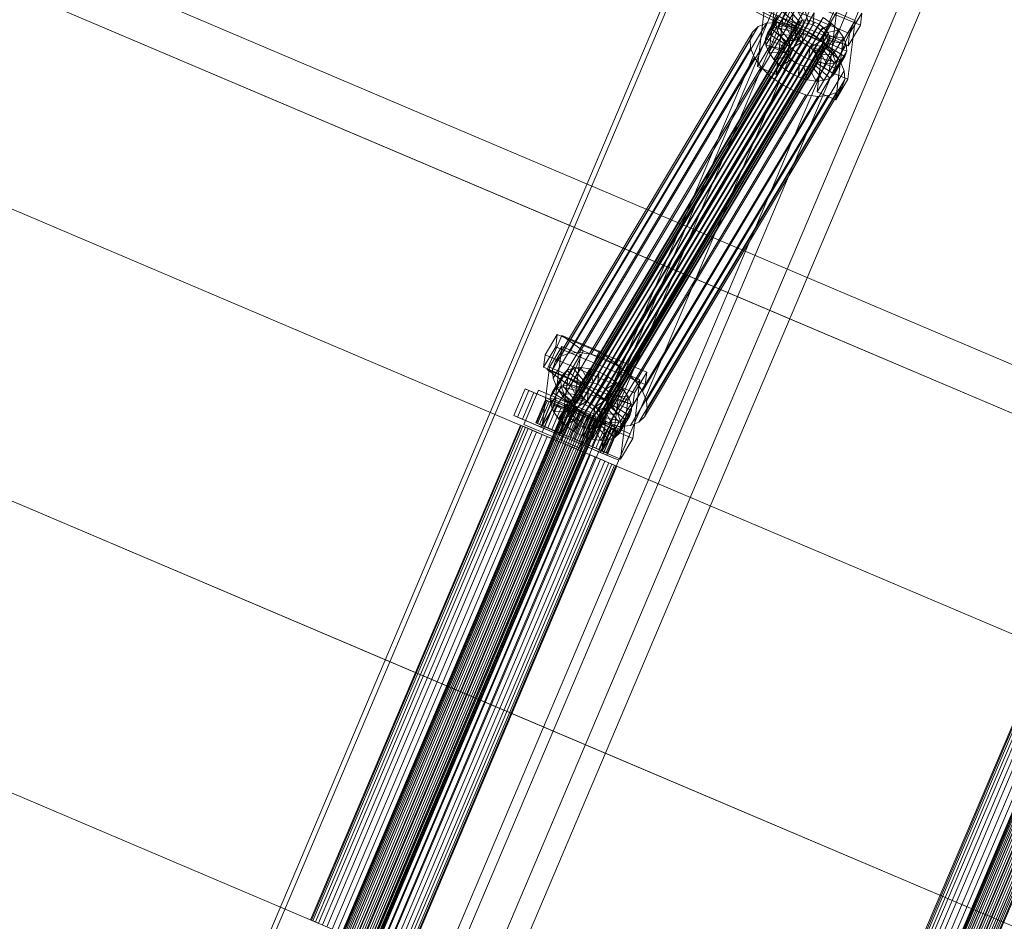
# Model space of a CAD drawing. Header units: millimetres. Extents: x -4738 to 65662, y -68080 to 6847.
# Tile 583 of 656: x 23234 to 23711, y -20490 to -20054. Entities that reach past the tile are written whole.
import ezdxf

# ---------------------------------------------------------------- set-up
doc = ezdxf.new("R2010")
doc.units = ezdxf.units.MM
doc.layers.add('superior_C10', color=7, linetype='Continuous', lineweight=0)

msp = doc.modelspace()

# ---------------------------------------------------------------- linework, layer by layer
at = {"layer": 'superior_C10'}
for p, q in [((27880.277, -21988.995), (18436.834, -17980.274)), ((18437.764, -17980.669), (27881.207, -21989.39)), ((23555.796, -20176.838), (22671.743, -19801.56)), ((22672.842, -19802.026), (23556.895, -20177.305)), ((23235.862, -20946.448), (23708.778, -19832.39)), ((23744.677, -19847.629), (23271.762, -20961.688)), ((22620.727, -19886.692), (23504.78, -20261.971)), ((23505.879, -20262.437), (22621.826, -19887.158)), ((23279.26, -20844.214), (23665.379, -19934.624)), ((23701.279, -19949.863), (23315.16, -20859.453)), ((23245.263, -20754.741), (23577.4, -19972.318)), ((23579.614, -19973.258), (23247.477, -20755.681)), ((23630.677, -19989.503), (23294.633, -20781.13)), ((23623.212, -19991.765), (23291.075, -20774.188)), ((23293.289, -20775.128), (23625.426, -19992.705)), ((23655.991, -20000.248), (23319.946, -20791.876)), ((23324.549, -20793.83), (23660.593, -20002.202)), ((22569.93, -20006.357), (23453.983, -20381.635)), ((23455.082, -20382.102), (22571.029, -20006.823)), ((23349.862, -20804.575), (23685.907, -20012.947)), ((23604.178, -20056.857), (23567.905, -20038.344)), ((23600.91, -20038.243), (23597.434, -20066.677)), ((23641.365, -20056.609), (23598.058, -20038.282)), ((23636.137, -20060.618), (23592.83, -20042.29)), ((23611.258, -20040.31), (23604.178, -20056.857)), ((23606.457, -20070.495), (23609.932, -20042.061)), ((23585.941, -20046), (23622.214, -20064.514)), ((23591.483, -20076.609), (23594.958, -20048.175)), ((23592.106, -20048.214), (23635.413, -20066.541)), ((23610.241, -20048.405), (23605.14, -20056.918)), ((23614.126, -20055.445), (23610.241, -20048.405)), ((23622.214, -20064.514), (23629.294, -20047.966)), ((23601.419, -20051.859), (23596.318, -20060.373)), ((23603.463, -20049.87), (23598.362, -20058.383)), ((23600.479, -20054.525), (23601.419, -20051.859)), ((23603.98, -20051.993), (23600.505, -20080.427)), ((23606.473, -20048.691), (23601.371, -20057.205)), ((23609.947, -20057.081), (23601.419, -20051.859)), ((23610.915, -20056.138), (23603.463, -20049.87)), ((23612.34, -20055.58), (23606.473, -20048.691)), ((23614.513, -20049.031), (23609.412, -20057.544)), ((23618.997, -20050.525), (23613.895, -20059.038)), ((23616.149, -20055.741), (23614.513, -20049.031)), ((23618.273, -20056.448), (23618.997, -20050.525)), ((23623.387, -20052.786), (23618.285, -20061.299)), ((23620.352, -20057.52), (23623.387, -20052.786)), ((23623.387, -20052.786), (23627.384, -20055.66)), ((23623.829, -20060.393), (23629.781, -20050.461)), ((23629.781, -20050.461), (23626.306, -20078.895)), ((23629.781, -20050.461), (23638.803, -20054.279)), ((23642.089, -20050.686), (23636.137, -20060.618)), ((23641.365, -20056.609), (23642.089, -20050.686)), ((23591.892, -20057.209), (23496.238, -20216.832)), ((23499.393, -20242.087), (23610.352, -20056.925)), ((23610.797, -20055.662), (23499.838, -20240.824)), ((23595.915, -20055.634), (23500.261, -20215.257)), ((23611.765, -20054.719), (23500.806, -20239.882)), ((23613.191, -20054.161), (23502.232, -20239.324)), ((23614.976, -20054.026), (23504.017, -20239.188)), ((23600.954, -20055.251), (23505.299, -20214.874)), ((23616.999, -20054.322), (23506.04, -20239.484)), ((23619.123, -20055.03), (23508.164, -20240.192)), ((23621.203, -20056.101), (23510.244, -20241.263)), ((23606.664, -20056.087), (23511.01, -20215.71)), ((23623.096, -20057.462), (23512.137, -20242.625)), ((23589.159, -20059.869), (23591.892, -20057.209)), ((23591.892, -20057.209), (23595.915, -20055.634)), ((23595.377, -20063.039), (23600.479, -20054.525)), ((23600.707, -20057.686), (23595.606, -20066.199)), ((23595.915, -20055.634), (23600.954, -20055.251)), ((23601.371, -20057.205), (23598.362, -20058.383)), ((23600.707, -20057.686), (23600.479, -20054.525)), ((23600.479, -20054.525), (23609.501, -20058.344)), ((23609.609, -20059.84), (23600.707, -20057.686)), ((23602.088, -20061.125), (23600.707, -20057.686)), ((23600.954, -20055.251), (23606.664, -20056.087)), ((23605.14, -20056.918), (23601.371, -20057.205)), ((23601.371, -20057.205), (23607.239, -20064.093)), ((23604.178, -20056.857), (23622.214, -20064.514)), ((23604.845, -20065.594), (23609.947, -20057.081)), ((23609.412, -20057.544), (23605.14, -20056.918)), ((23605.14, -20056.918), (23609.024, -20063.958)), ((23605.813, -20064.651), (23610.915, -20056.138)), ((23606.664, -20056.087), (23612.658, -20058.084)), ((23607.239, -20064.093), (23612.34, -20055.58)), ((23609.024, -20063.958), (23614.126, -20055.445)), ((23613.895, -20059.038), (23609.412, -20057.544)), ((23609.412, -20057.544), (23611.048, -20064.254)), ((23609.947, -20057.081), (23609.501, -20058.344)), ((23610.915, -20056.138), (23609.947, -20057.081)), ((23610.352, -20056.925), (23610.797, -20055.662)), ((23610.46, -20058.422), (23610.352, -20056.925)), ((23610.797, -20055.662), (23611.765, -20054.719)), ((23612.34, -20055.58), (23610.915, -20056.138)), ((23611.048, -20064.254), (23616.149, -20055.741)), ((23611.765, -20054.719), (23613.191, -20054.161)), ((23614.126, -20055.445), (23612.34, -20055.58)), ((23613.171, -20064.962), (23618.273, -20056.448)), ((23613.191, -20054.161), (23614.976, -20054.026)), ((23616.149, -20055.741), (23614.126, -20055.445)), ((23614.976, -20054.026), (23616.999, -20054.322)), ((23615.251, -20066.033), (23620.352, -20057.52)), ((23618.273, -20056.448), (23616.149, -20055.741)), ((23616.999, -20054.322), (23619.123, -20055.03)), ((23620.352, -20057.52), (23618.273, -20056.448)), ((23619.123, -20055.03), (23621.203, -20056.101)), ((23622.246, -20058.881), (23620.352, -20057.52)), ((23621.203, -20056.101), (23623.096, -20057.462)), ((23622.246, -20058.881), (23627.384, -20055.66)), ((23627.384, -20055.66), (23622.282, -20064.173)), ((23623.096, -20057.462), (23624.674, -20059.021)), ((23627.384, -20055.66), (23630.716, -20058.951)), ((23638.803, -20054.279), (23632.852, -20064.211)), ((23635.328, -20082.713), (23638.803, -20054.279)), ((23635.413, -20066.541), (23641.365, -20056.609)), ((23589.159, -20059.869), (23493.505, -20219.492)), ((23610.46, -20058.422), (23499.501, -20243.584)), ((23611.114, -20060.051), (23500.155, -20245.213)), ((23612.269, -20061.701), (23501.31, -20246.864)), ((23624.674, -20059.021), (23513.715, -20244.184)), ((23625.83, -20060.671), (23514.871, -20245.834)), ((23626.484, -20062.3), (23515.525, -20247.463)), ((23612.658, -20058.084), (23517.004, -20217.707)), ((23618.527, -20061.107), (23522.873, -20220.73)), ((23587.903, -20063.433), (23589.159, -20059.869)), ((23596.318, -20060.373), (23595.377, -20063.039)), ((23598.362, -20058.383), (23596.318, -20060.373)), ((23596.318, -20060.373), (23604.845, -20065.594)), ((23602.088, -20061.125), (23596.986, -20069.638)), ((23598.362, -20058.383), (23605.813, -20064.651)), ((23610.263, -20061.47), (23602.088, -20061.125)), ((23604.527, -20064.609), (23602.088, -20061.125)), ((23609.501, -20058.344), (23604.4, -20066.857)), ((23604.508, -20068.354), (23609.609, -20059.84)), ((23605.162, -20069.983), (23610.263, -20061.47)), ((23609.501, -20058.344), (23609.609, -20059.84)), ((23609.609, -20059.84), (23610.263, -20061.47)), ((23610.263, -20061.47), (23611.419, -20063.12)), ((23611.114, -20060.051), (23610.46, -20058.422)), ((23612.269, -20061.701), (23611.114, -20060.051)), ((23613.847, -20063.26), (23612.269, -20061.701)), ((23612.658, -20058.084), (23618.527, -20061.107)), ((23613.895, -20059.038), (23613.171, -20064.962)), ((23618.285, -20061.299), (23613.895, -20059.038)), ((23618.285, -20061.299), (23615.251, -20066.033)), ((23617.144, -20067.394), (23622.246, -20058.881)), ((23622.282, -20064.173), (23618.285, -20061.299)), ((23618.527, -20061.107), (23623.87, -20064.949)), ((23618.722, -20068.953), (23623.824, -20060.44)), ((23619.878, -20070.603), (23624.979, -20062.09)), ((23620.354, -20088.827), (23623.829, -20060.393)), ((23623.824, -20060.44), (23622.246, -20058.881)), ((23623.824, -20060.44), (23630.716, -20058.951)), ((23624.979, -20062.09), (23623.824, -20060.44)), ((23632.852, -20064.211), (23623.829, -20060.393)), ((23624.674, -20059.021), (23625.83, -20060.671)), ((23625.633, -20063.719), (23624.979, -20062.09)), ((23624.979, -20062.09), (23633.155, -20062.435)), ((23630.716, -20058.951), (23625.614, -20067.464)), ((23625.83, -20060.671), (23626.484, -20062.3)), ((23626.484, -20062.3), (23626.592, -20063.797)), ((23633.155, -20062.435), (23628.053, -20070.948)), ((23630.716, -20058.951), (23633.155, -20062.435)), ((23633.155, -20062.435), (23634.536, -20065.874)), ((23636.137, -20060.618), (23635.413, -20066.541)), ((23492.248, -20223.055), (23587.903, -20063.433)), ((23613.847, -20063.26), (23502.888, -20248.422)), ((23615.741, -20064.621), (23504.782, -20249.784)), ((23617.82, -20065.692), (23506.861, -20250.855)), ((23619.944, -20066.4), (23508.985, -20251.563)), ((23621.967, -20066.696), (23511.008, -20251.859)), ((23623.753, -20066.561), (23512.794, -20251.723)), ((23625.178, -20066.003), (23514.219, -20251.165)), ((23626.146, -20065.06), (23515.188, -20250.223)), ((23626.592, -20063.797), (23515.633, -20248.96)), ((23623.87, -20064.949), (23528.216, -20224.572)), ((23588.208, -20067.657), (23587.903, -20063.433)), ((23597.434, -20066.677), (23591.483, -20076.609)), ((23604.4, -20066.857), (23595.377, -20063.039)), ((23595.377, -20063.039), (23595.606, -20066.199)), ((23595.606, -20066.199), (23604.508, -20068.354)), ((23595.606, -20066.199), (23596.986, -20069.638)), ((23606.457, -20070.495), (23597.434, -20066.677)), ((23604.527, -20064.609), (23599.426, -20073.122)), ((23604.4, -20066.857), (23604.845, -20065.594)), ((23604.508, -20068.354), (23604.4, -20066.857)), ((23611.419, -20063.12), (23604.527, -20064.609)), ((23607.859, -20067.9), (23604.527, -20064.609)), ((23604.845, -20065.594), (23605.813, -20064.651)), ((23605.813, -20064.651), (23607.239, -20064.093)), ((23606.317, -20071.633), (23611.419, -20063.12)), ((23607.239, -20064.093), (23609.024, -20063.958)), ((23612.997, -20064.679), (23607.859, -20067.9)), ((23607.896, -20073.192), (23612.997, -20064.679)), ((23609.024, -20063.958), (23611.048, -20064.254)), ((23609.789, -20074.553), (23614.89, -20066.04)), ((23611.048, -20064.254), (23613.171, -20064.962)), ((23611.419, -20063.12), (23612.997, -20064.679)), ((23614.89, -20066.04), (23611.856, -20070.774)), ((23611.868, -20075.625), (23616.97, -20067.111)), ((23612.997, -20064.679), (23614.89, -20066.04)), ((23613.171, -20064.962), (23615.251, -20066.033)), ((23615.741, -20064.621), (23613.847, -20063.26)), ((23614.89, -20066.04), (23616.97, -20067.111)), ((23615.251, -20066.033), (23617.144, -20067.394)), ((23617.82, -20065.692), (23615.741, -20064.621)), ((23616.97, -20067.111), (23616.246, -20073.035)), ((23616.97, -20067.111), (23619.094, -20067.819)), ((23622.282, -20064.173), (23617.144, -20067.394)), ((23617.144, -20067.394), (23618.722, -20068.953)), ((23619.944, -20066.4), (23617.82, -20065.692)), ((23625.614, -20067.464), (23618.722, -20068.953)), ((23619.226, -20075.935), (23624.328, -20067.422)), ((23621.967, -20066.696), (23619.944, -20066.4)), ((23620.195, -20074.992), (23625.296, -20066.479)), ((23620.532, -20072.232), (23625.633, -20063.719)), ((23620.64, -20073.729), (23625.741, -20065.216)), ((23623.753, -20066.561), (23621.967, -20066.696)), ((23625.614, -20067.464), (23622.282, -20064.173)), ((23622.902, -20067.98), (23624.328, -20067.422)), ((23625.178, -20066.003), (23623.753, -20066.561)), ((23623.87, -20064.949), (23628.324, -20069.349)), ((23624.328, -20067.422), (23625.296, -20066.479)), ((23624.328, -20067.422), (23631.779, -20073.69)), ((23626.146, -20065.06), (23625.178, -20066.003)), ((23625.296, -20066.479), (23625.741, -20065.216)), ((23625.296, -20066.479), (23633.824, -20071.7)), ((23628.053, -20070.948), (23625.614, -20067.464)), ((23625.741, -20065.216), (23625.633, -20063.719)), ((23625.633, -20063.719), (23634.536, -20065.874)), ((23625.741, -20065.216), (23634.764, -20069.034)), ((23626.592, -20063.797), (23626.146, -20065.06)), ((23632.852, -20064.211), (23629.376, -20092.646)), ((23634.536, -20065.874), (23629.434, -20074.387)), ((23634.536, -20065.874), (23634.764, -20069.034)), ((23588.208, -20067.657), (23492.553, -20227.28)), ((23590.053, -20072.255), (23494.399, -20231.878)), ((23628.324, -20069.349), (23532.67, -20228.972)), ((23590.053, -20072.255), (23588.208, -20067.657)), ((23593.314, -20076.913), (23590.053, -20072.255)), ((23596.986, -20069.638), (23605.162, -20069.983)), ((23596.986, -20069.638), (23599.426, -20073.122)), ((23599.426, -20073.122), (23606.317, -20071.633)), ((23600.505, -20080.427), (23606.457, -20070.495)), ((23607.859, -20067.9), (23602.757, -20076.413)), ((23605.162, -20069.983), (23604.508, -20068.354)), ((23606.317, -20071.633), (23605.162, -20069.983)), ((23607.896, -20073.192), (23606.317, -20071.633)), ((23611.856, -20070.774), (23606.754, -20079.287)), ((23611.856, -20070.774), (23607.859, -20067.9)), ((23616.246, -20073.035), (23611.856, -20070.774)), ((23613.992, -20076.332), (23619.094, -20067.819)), ((23616.016, -20076.628), (23621.117, -20068.115)), ((23617.801, -20076.493), (23622.902, -20067.98)), ((23618.722, -20068.953), (23619.878, -20070.603)), ((23619.094, -20067.819), (23620.729, -20074.529)), ((23619.094, -20067.819), (23621.117, -20068.115)), ((23628.053, -20070.948), (23619.878, -20070.603)), ((23619.878, -20070.603), (23620.532, -20072.232)), ((23629.434, -20074.387), (23620.532, -20072.232)), ((23620.532, -20072.232), (23620.64, -20073.729)), ((23621.117, -20068.115), (23622.902, -20067.98)), ((23621.117, -20068.115), (23625.001, -20075.154)), ((23622.902, -20067.98), (23628.77, -20074.868)), ((23629.434, -20074.387), (23628.053, -20070.948)), ((23628.324, -20069.349), (23631.585, -20074.006)), ((23633.824, -20071.7), (23628.722, -20080.214)), ((23634.764, -20069.034), (23629.662, -20077.548)), ((23633.824, -20071.7), (23631.779, -20073.69)), ((23634.764, -20069.034), (23633.824, -20071.7)), ((23593.314, -20076.913), (23497.66, -20236.536)), ((23631.585, -20074.006), (23535.931, -20233.629)), ((23591.483, -20076.609), (23600.505, -20080.427)), ((23597.768, -20081.312), (23593.314, -20076.913)), ((23599.426, -20073.122), (23602.757, -20076.413)), ((23602.757, -20076.413), (23607.896, -20073.192)), ((23602.757, -20076.413), (23606.754, -20079.287)), ((23606.754, -20079.287), (23609.789, -20074.553)), ((23609.789, -20074.553), (23607.896, -20073.192)), ((23611.868, -20075.625), (23609.789, -20074.553)), ((23616.246, -20073.035), (23611.144, -20081.548)), ((23611.144, -20081.548), (23611.868, -20075.625)), ((23613.992, -20076.332), (23611.868, -20075.625)), ((23615.628, -20083.042), (23613.992, -20076.332)), ((23616.016, -20076.628), (23613.992, -20076.332)), ((23620.729, -20074.529), (23615.628, -20083.042)), ((23617.801, -20076.493), (23616.016, -20076.628)), ((23619.9, -20083.668), (23616.016, -20076.628)), ((23620.729, -20074.529), (23616.246, -20073.035)), ((23619.226, -20075.935), (23617.801, -20076.493)), ((23623.669, -20083.382), (23617.801, -20076.493)), ((23620.195, -20074.992), (23619.226, -20075.935)), ((23626.678, -20082.203), (23619.226, -20075.935)), ((23625.001, -20075.154), (23619.9, -20083.668)), ((23620.64, -20073.729), (23620.195, -20074.992)), ((23628.722, -20080.214), (23620.195, -20074.992)), ((23629.662, -20077.548), (23620.64, -20073.729)), ((23625.001, -20075.154), (23620.729, -20074.529)), ((23628.77, -20074.868), (23623.669, -20083.382)), ((23628.77, -20074.868), (23625.001, -20075.154)), ((23631.779, -20073.69), (23626.678, -20082.203)), ((23631.779, -20073.69), (23628.77, -20074.868)), ((23629.662, -20077.548), (23629.434, -20074.387)), ((23631.585, -20074.006), (23633.431, -20078.604)), ((23597.768, -20081.312), (23502.114, -20240.935)), ((23866.954, -20078.938), (23523.095, -20888.976)), ((23523.248, -20889.041), (23867.107, -20079.003)), ((23867.364, -20079.112), (23523.505, -20889.15)), ((23867.814, -20079.303), (23523.955, -20889.341)), ((23868.31, -20079.514), (23524.451, -20889.551)), ((23869.025, -20079.817), (23525.166, -20889.855)), ((23869.727, -20080.115), (23525.868, -20890.153)), ((23870.659, -20080.511), (23526.8, -20890.548)), ((23871.519, -20080.876), (23527.659, -20890.913)), ((23872.604, -20081.336), (23528.745, -20891.374)), ((23873.563, -20081.743), (23529.704, -20891.781)), ((23633.431, -20078.604), (23537.777, -20238.227)), ((23603.112, -20085.155), (23597.768, -20081.312)), ((23606.754, -20079.287), (23611.144, -20081.548)), ((23611.144, -20081.548), (23615.628, -20083.042)), ((23626.306, -20078.895), (23620.354, -20088.827)), ((23635.328, -20082.713), (23626.306, -20078.895)), ((23626.678, -20082.203), (23628.722, -20080.214)), ((23628.722, -20080.214), (23629.662, -20077.548)), ((23633.431, -20078.604), (23633.736, -20082.829)), ((23603.112, -20085.155), (23507.458, -20244.777)), ((23874.727, -20082.238), (23530.868, -20892.275)), ((23875.72, -20082.659), (23531.861, -20892.697)), ((23876.884, -20083.153), (23533.025, -20893.191)), ((23877.843, -20083.561), (23533.984, -20893.598)), ((23878.929, -20084.021), (23535.069, -20894.059)), ((23879.788, -20084.386), (23535.929, -20894.424)), ((23632.479, -20086.393), (23536.825, -20246.016)), ((23880.72, -20084.782), (23536.861, -20894.819)), ((23881.422, -20085.08), (23537.563, -20895.117)), ((23633.736, -20082.829), (23538.082, -20242.452)), ((23882.137, -20085.383), (23538.278, -20895.421)), ((23882.633, -20085.594), (23538.774, -20895.631)), ((23608.98, -20088.177), (23603.112, -20085.155)), ((23615.628, -20083.042), (23619.9, -20083.668)), ((23619.9, -20083.668), (23623.669, -20083.382)), ((23623.669, -20083.382), (23626.678, -20082.203)), ((23629.376, -20092.646), (23635.328, -20082.713)), ((23632.479, -20086.393), (23629.746, -20089.053)), ((23633.736, -20082.829), (23632.479, -20086.393)), ((23608.98, -20088.177), (23513.326, -20247.8)), ((23614.974, -20090.175), (23519.32, -20249.798)), ((23620.685, -20091.011), (23525.031, -20250.633)), ((23625.724, -20090.628), (23530.069, -20250.251)), ((23629.746, -20089.053), (23534.092, -20248.676)), ((23614.974, -20090.175), (23608.98, -20088.177)), ((23620.685, -20091.011), (23614.974, -20090.175)), ((23620.354, -20088.827), (23629.376, -20092.646)), ((23625.724, -20090.628), (23620.685, -20091.011)), ((23629.746, -20089.053), (23625.724, -20090.628)), ((22519.132, -20126.021), (23403.186, -20501.3)), ((23404.284, -20501.766), (22520.231, -20126.488)), ((23555.796, -20176.838), (23504.78, -20261.971)), ((24439.849, -20552.117), (23555.796, -20176.838)), ((23556.895, -20177.305), (23555.796, -20176.838)), ((23505.879, -20262.437), (23556.895, -20177.305)), ((23556.895, -20177.305), (24440.948, -20552.583)), ((23801.537, -20191.147), (23558.374, -20763.973)), ((23558.806, -20764.156), (23801.97, -20191.331)), ((23802.695, -20191.639), (23559.532, -20764.464)), ((23803.963, -20192.177), (23560.8, -20765.003)), ((23805.364, -20192.772), (23562.201, -20765.597)), ((23807.382, -20193.629), (23564.219, -20766.454)), ((23809.363, -20194.47), (23566.2, -20767.295)), ((23811.993, -20195.586), (23568.83, -20768.411)), ((23814.42, -20196.616), (23571.256, -20769.441)), ((23817.482, -20197.916), (23574.319, -20770.741)), ((23820.188, -20199.065), (23577.025, -20771.89)), ((23823.475, -20200.46), (23580.311, -20773.285)), ((23826.277, -20201.649), (23583.113, -20774.475)), ((23829.563, -20203.044), (23586.4, -20775.87)), ((23832.269, -20204.193), (23589.106, -20777.019)), ((23488.673, -20216.102), (23494.625, -20206.17)), ((23489.631, -20223.133), (23496.811, -20206.647)), ((23494.625, -20206.17), (23493.901, -20212.094)), ((23494.625, -20206.17), (23537.932, -20224.497)), ((23496.811, -20206.647), (23514.847, -20214.303)), ((23496.811, -20206.647), (23507.151, -20214.152)), ((23493.901, -20212.094), (23487.949, -20222.026)), ((23490.801, -20221.986), (23496.753, -20212.054)), ((23496.753, -20212.054), (23493.278, -20240.489)), ((23537.208, -20230.421), (23493.901, -20212.094)), ((23500.261, -20215.257), (23496.238, -20216.832)), ((23496.753, -20212.054), (23505.775, -20215.872)), ((23507.151, -20214.152), (23499.971, -20230.638)), ((23505.299, -20214.874), (23500.261, -20215.257)), ((23511.01, -20215.71), (23505.299, -20214.874)), ((23525.187, -20221.808), (23507.151, -20214.152)), ((23514.847, -20214.303), (23507.667, -20230.79)), ((23514.847, -20214.303), (23525.187, -20221.808)), ((23487.949, -20222.026), (23488.673, -20216.102)), ((23531.981, -20234.429), (23488.673, -20216.102)), ((23493.505, -20219.492), (23492.248, -20223.055)), ((23496.238, -20216.832), (23493.505, -20219.492)), ((23505.775, -20215.872), (23499.823, -20225.805)), ((23502.3, -20244.307), (23505.775, -20215.872)), ((23517.004, -20217.707), (23511.01, -20215.71)), ((23522.873, -20220.73), (23517.004, -20217.707)), ((23487.326, -20250.421), (23490.801, -20221.986)), ((23487.949, -20222.026), (23531.257, -20240.353)), ((23507.667, -20230.79), (23489.631, -20223.133)), ((23499.971, -20230.638), (23489.631, -20223.133)), ((23499.823, -20225.805), (23490.801, -20221.986)), ((23492.248, -20223.055), (23492.553, -20227.28)), ((23499.307, -20223.681), (23494.205, -20232.194)), ((23502.316, -20222.503), (23497.214, -20231.016)), ((23497.262, -20225.671), (23499.307, -20223.681)), ((23499.307, -20223.681), (23502.316, -20222.503)), ((23506.758, -20229.95), (23499.307, -20223.681)), ((23506.085, -20222.217), (23500.983, -20230.73)), ((23502.316, -20222.503), (23506.085, -20222.217)), ((23508.184, -20229.392), (23502.316, -20222.503)), ((23510.356, -20222.842), (23505.255, -20231.355)), ((23509.969, -20229.256), (23506.085, -20222.217)), ((23506.085, -20222.217), (23510.356, -20222.842)), ((23514.84, -20224.336), (23509.739, -20232.849)), ((23511.992, -20229.552), (23510.356, -20222.842)), ((23510.356, -20222.842), (23514.84, -20224.336)), ((23514.116, -20230.26), (23514.84, -20224.336)), ((23514.84, -20224.336), (23519.23, -20226.597)), ((23518.007, -20238.295), (23525.187, -20221.808)), ((23519.672, -20234.205), (23525.624, -20224.272)), ((23525.624, -20224.272), (23522.149, -20252.707)), ((23528.216, -20224.572), (23522.873, -20220.73)), ((23525.624, -20224.272), (23534.647, -20228.091)), ((23532.67, -20228.972), (23528.216, -20224.572)), ((23537.932, -20224.497), (23531.981, -20234.429)), ((23537.208, -20230.421), (23537.932, -20224.497)), ((23491.221, -20236.85), (23496.322, -20228.337)), ((23497.262, -20225.671), (23492.161, -20234.184)), ((23492.553, -20227.28), (23494.399, -20231.878)), ((23496.322, -20228.337), (23497.262, -20225.671)), ((23496.55, -20231.497), (23496.322, -20228.337)), ((23496.322, -20228.337), (23505.344, -20232.155)), ((23499.823, -20225.805), (23496.348, -20254.239)), ((23505.79, -20230.892), (23497.262, -20225.671)), ((23503.082, -20237.905), (23508.184, -20229.392)), ((23504.867, -20237.769), (23509.969, -20229.256)), ((23508.184, -20229.392), (23506.758, -20229.95)), ((23506.891, -20238.065), (23511.992, -20229.552)), ((23509.969, -20229.256), (23508.184, -20229.392)), ((23511.992, -20229.552), (23509.969, -20229.256)), ((23514.116, -20230.26), (23511.992, -20229.552)), ((23519.23, -20226.597), (23514.128, -20235.111)), ((23516.196, -20231.331), (23519.23, -20226.597)), ((23518.089, -20232.692), (23523.227, -20229.471)), ((23523.227, -20229.471), (23518.125, -20237.985)), ((23519.23, -20226.597), (23523.227, -20229.471)), ((23523.227, -20229.471), (23526.559, -20232.763)), ((23534.647, -20228.091), (23528.695, -20238.023)), ((23531.171, -20256.525), (23534.647, -20228.091)), ((23535.931, -20233.629), (23532.67, -20228.972)), ((23473.532, -20245.447), (23479.003, -20232.56)), ((23480.848, -20233.343), (23475.377, -20246.23)), ((23477.714, -20247.222), (23483.184, -20234.335)), ((23478.437, -20249.702), (23485.471, -20233.133)), ((23479.003, -20232.56), (23522.289, -20250.935)), ((23479.003, -20232.56), (23480.848, -20233.343)), ((23524.135, -20251.718), (23480.848, -20233.343)), ((23483.184, -20234.335), (23492.202, -20238.163)), ((23483.184, -20234.335), (23492.042, -20238.095)), ((23485.471, -20233.133), (23503.507, -20240.789)), ((23485.471, -20233.133), (23494.255, -20236.861)), ((23492.161, -20234.184), (23491.221, -20236.85)), ((23496.55, -20231.497), (23491.449, -20240.01)), ((23494.205, -20232.194), (23492.161, -20234.184)), ((23492.161, -20234.184), (23500.688, -20239.405)), ((23497.214, -20231.016), (23494.205, -20232.194)), ((23494.205, -20232.194), (23501.657, -20238.463)), ((23494.399, -20231.878), (23497.66, -20236.536)), ((23505.453, -20233.652), (23496.55, -20231.497)), ((23497.931, -20234.936), (23496.55, -20231.497)), ((23500.983, -20230.73), (23497.214, -20231.016)), ((23497.214, -20231.016), (23503.082, -20237.905)), ((23499.971, -20230.638), (23518.007, -20238.295)), ((23505.344, -20232.155), (23500.243, -20240.668)), ((23500.351, -20242.165), (23505.453, -20233.652)), ((23500.688, -20239.405), (23505.79, -20230.892)), ((23505.255, -20231.355), (23500.983, -20230.73)), ((23500.983, -20230.73), (23504.867, -20237.769)), ((23501.657, -20238.463), (23506.758, -20229.95)), ((23509.739, -20232.849), (23505.255, -20231.355)), ((23505.255, -20231.355), (23506.891, -20238.065)), ((23505.79, -20230.892), (23505.344, -20232.155)), ((23505.344, -20232.155), (23505.453, -20233.652)), ((23505.453, -20233.652), (23506.107, -20235.281)), ((23506.758, -20229.95), (23505.79, -20230.892)), ((23507.667, -20230.79), (23518.007, -20238.295)), ((23509.015, -20238.773), (23514.116, -20230.26)), ((23509.739, -20232.849), (23509.015, -20238.773)), ((23514.128, -20235.111), (23509.739, -20232.849)), ((23511.094, -20239.844), (23516.196, -20231.331)), ((23512.987, -20241.206), (23518.089, -20232.692)), ((23516.196, -20231.331), (23514.116, -20230.26)), ((23514.566, -20242.765), (23519.667, -20234.251)), ((23518.089, -20232.692), (23516.196, -20231.331)), ((23516.197, -20262.639), (23519.672, -20234.205)), ((23519.667, -20234.251), (23518.089, -20232.692)), ((23519.667, -20234.251), (23526.559, -20232.763)), ((23520.823, -20235.902), (23519.667, -20234.251)), ((23528.695, -20238.023), (23519.672, -20234.205)), ((23526.559, -20232.763), (23521.457, -20241.276)), ((23526.559, -20232.763), (23528.998, -20236.246)), ((23531.257, -20240.353), (23537.208, -20230.421)), ((23537.777, -20238.227), (23535.931, -20233.629)), ((23488.887, -20237.842), (23484.198, -20248.888)), ((23484.522, -20249.025), (23489.211, -20237.979)), ((23489.753, -20238.21), (23485.064, -20249.256)), ((23490.702, -20238.612), (23486.013, -20249.658)), ((23492.042, -20238.095), (23486.572, -20250.982)), ((23492.202, -20238.163), (23486.732, -20251.05)), ((23491.75, -20239.057), (23487.061, -20250.103)), ((23494.255, -20236.861), (23487.221, -20253.43)), ((23498.075, -20241.742), (23488.887, -20237.842)), ((23488.887, -20237.842), (23489.753, -20238.21)), ((23489.211, -20237.979), (23488.887, -20237.842)), ((23490.702, -20238.612), (23489.211, -20237.979)), ((23489.211, -20237.979), (23498.229, -20241.808)), ((23498.486, -20241.917), (23489.753, -20238.21)), ((23489.753, -20238.21), (23491.75, -20239.057)), ((23498.935, -20242.107), (23490.702, -20238.612)), ((23493.259, -20239.698), (23490.702, -20238.612)), ((23500.243, -20240.668), (23491.221, -20236.85)), ((23491.221, -20236.85), (23491.449, -20240.01)), ((23499.432, -20242.318), (23491.75, -20239.057)), ((23491.75, -20239.057), (23494.741, -20240.327)), ((23501.06, -20241.923), (23492.042, -20238.095)), ((23501.06, -20241.923), (23492.202, -20238.163)), ((23497.931, -20234.936), (23492.829, -20243.45)), ((23512.291, -20244.518), (23494.255, -20236.861)), ((23500.37, -20238.42), (23495.269, -20246.934)), ((23497.66, -20236.536), (23502.114, -20240.935)), ((23506.107, -20235.281), (23497.931, -20234.936)), ((23500.37, -20238.42), (23497.931, -20234.936)), ((23507.262, -20236.931), (23500.37, -20238.42)), ((23503.702, -20241.711), (23500.37, -20238.42)), ((23500.688, -20239.405), (23501.657, -20238.463)), ((23501.005, -20243.794), (23506.107, -20235.281)), ((23501.657, -20238.463), (23503.082, -20237.905)), ((23502.16, -20245.445), (23507.262, -20236.931)), ((23503.082, -20237.905), (23504.867, -20237.769)), ((23508.84, -20238.49), (23503.702, -20241.711)), ((23503.739, -20247.004), (23508.84, -20238.49)), ((23504.867, -20237.769), (23506.891, -20238.065)), ((23506.107, -20235.281), (23507.262, -20236.931)), ((23506.891, -20238.065), (23509.015, -20238.773)), ((23507.262, -20236.931), (23508.84, -20238.49)), ((23508.84, -20238.49), (23510.734, -20239.852)), ((23509.015, -20238.773), (23511.094, -20239.844)), ((23514.128, -20235.111), (23511.094, -20239.844)), ((23518.125, -20237.985), (23512.987, -20241.206)), ((23518.125, -20237.985), (23514.128, -20235.111)), ((23515.721, -20244.415), (23520.823, -20235.902)), ((23516.375, -20246.044), (23521.477, -20237.531)), ((23516.483, -20247.541), (23521.585, -20239.028)), ((23521.457, -20241.276), (23518.125, -20237.985)), ((23521.477, -20237.531), (23520.823, -20235.902)), ((23520.823, -20235.902), (23528.998, -20236.246)), ((23521.139, -20240.291), (23521.585, -20239.028)), ((23521.585, -20239.028), (23521.477, -20237.531)), ((23521.477, -20237.531), (23530.379, -20239.686)), ((23521.585, -20239.028), (23530.607, -20242.846)), ((23528.998, -20236.246), (23523.897, -20244.76)), ((23528.695, -20238.023), (23525.22, -20266.457)), ((23528.998, -20236.246), (23530.379, -20239.686)), ((23531.981, -20234.429), (23531.257, -20240.353)), ((23538.082, -20242.452), (23537.777, -20238.227)), ((23498.857, -20239.901), (23383.195, -20512.369)), ((23383.348, -20512.434), (23499.01, -20239.967)), ((23499.267, -20240.076), (23383.605, -20512.543)), ((23499.717, -20240.266), (23384.055, -20512.734)), ((23500.213, -20240.477), (23384.551, -20512.944)), ((23500.928, -20240.781), (23385.266, -20513.248)), ((23501.63, -20241.079), (23385.968, -20513.546)), ((23502.562, -20241.474), (23386.9, -20513.941)), ((23503.422, -20241.839), (23387.76, -20514.306)), ((23504.507, -20242.3), (23388.845, -20514.767)), ((23505.466, -20242.707), (23389.804, -20515.174)), ((23506.63, -20243.201), (23390.968, -20515.668)), ((23507.623, -20243.623), (23391.961, -20516.09)), ((23493.278, -20240.489), (23487.326, -20250.421)), ((23493.259, -20239.698), (23488.57, -20250.744)), ((23494.741, -20240.327), (23490.052, -20251.373)), ((23491.449, -20240.01), (23500.351, -20242.165)), ((23491.449, -20240.01), (23492.829, -20243.45)), ((23496.708, -20241.162), (23492.019, -20252.208)), ((23492.829, -20243.45), (23501.005, -20243.794)), ((23492.829, -20243.45), (23495.269, -20246.934)), ((23500.147, -20242.622), (23493.259, -20239.698)), ((23496.708, -20241.162), (23493.259, -20239.698)), ((23502.3, -20244.307), (23493.278, -20240.489)), ((23493.386, -20252.788), (23498.075, -20241.742)), ((23498.229, -20241.808), (23493.54, -20252.853)), ((23493.797, -20252.963), (23498.486, -20241.917)), ((23498.524, -20241.933), (23493.835, -20252.979)), ((23494.246, -20253.153), (23498.935, -20242.107)), ((23500.849, -20242.92), (23494.741, -20240.327)), ((23494.741, -20240.327), (23498.524, -20241.933)), ((23494.743, -20253.364), (23499.432, -20242.318)), ((23495.458, -20253.668), (23500.147, -20242.622)), ((23495.59, -20254.81), (23501.06, -20241.923)), ((23500.814, -20242.905), (23496.125, -20253.951)), ((23496.16, -20253.966), (23500.849, -20242.92)), ((23503.507, -20240.789), (23496.473, -20257.358)), ((23501.78, -20243.315), (23496.708, -20241.162)), ((23500.814, -20242.905), (23496.708, -20241.162)), ((23497.091, -20254.361), (23501.78, -20243.315)), ((23497.951, -20254.726), (23502.64, -20243.68)), ((23498.486, -20241.917), (23498.075, -20241.742)), ((23498.075, -20241.742), (23498.229, -20241.808)), ((23502.839, -20243.764), (23498.15, -20254.81)), ((23498.229, -20241.808), (23498.935, -20242.107)), ((23499.432, -20242.318), (23498.486, -20241.917)), ((23502.64, -20243.68), (23498.524, -20241.933)), ((23498.524, -20241.933), (23502.839, -20243.764)), ((23503.702, -20241.711), (23498.601, -20250.225)), ((23498.857, -20239.901), (23499.267, -20240.076)), ((23499.01, -20239.967), (23498.857, -20239.901)), ((23498.935, -20242.107), (23500.147, -20242.622)), ((23499.717, -20240.266), (23499.01, -20239.967)), ((23499.267, -20240.076), (23500.213, -20240.477)), ((23499.838, -20240.824), (23499.393, -20242.087)), ((23499.393, -20242.087), (23499.501, -20243.584)), ((23500.849, -20242.92), (23499.432, -20242.318)), ((23499.501, -20243.584), (23500.155, -20245.213)), ((23500.928, -20240.781), (23499.717, -20240.266)), ((23500.806, -20239.882), (23499.838, -20240.824)), ((23500.147, -20242.622), (23501.78, -20243.315)), ((23500.213, -20240.477), (23501.63, -20241.079)), ((23500.243, -20240.668), (23500.688, -20239.405)), ((23500.351, -20242.165), (23500.243, -20240.668)), ((23501.005, -20243.794), (23500.351, -20242.165)), ((23502.232, -20239.324), (23500.806, -20239.882)), ((23503.725, -20244.141), (23500.814, -20242.905)), ((23505.297, -20244.808), (23500.814, -20242.905)), ((23502.64, -20243.68), (23500.849, -20242.92)), ((23502.562, -20241.474), (23500.928, -20240.781)), ((23502.16, -20245.445), (23501.005, -20243.794)), ((23501.63, -20241.079), (23503.422, -20241.839)), ((23501.78, -20243.315), (23503.725, -20244.141)), ((23502.114, -20240.935), (23507.458, -20244.777)), ((23504.017, -20239.188), (23502.232, -20239.324)), ((23504.507, -20242.3), (23502.562, -20241.474)), ((23504.684, -20244.548), (23502.64, -20243.68)), ((23504.684, -20244.548), (23502.839, -20243.764)), ((23502.839, -20243.764), (23507.393, -20245.698)), ((23503.422, -20241.839), (23505.466, -20242.707)), ((23503.507, -20240.789), (23512.291, -20244.518)), ((23507.699, -20244.586), (23503.702, -20241.711)), ((23506.04, -20239.484), (23504.017, -20239.188)), ((23506.63, -20243.201), (23504.507, -20242.3)), ((23505.466, -20242.707), (23507.623, -20243.623)), ((23505.632, -20248.365), (23510.734, -20239.852)), ((23508.164, -20240.192), (23506.04, -20239.484)), ((23508.787, -20244.117), (23506.63, -20243.201)), ((23507.623, -20243.623), (23509.746, -20244.524)), ((23510.734, -20239.852), (23507.699, -20244.586)), ((23507.711, -20249.436), (23512.813, -20240.923)), ((23510.244, -20241.263), (23508.164, -20240.192)), ((23509.835, -20250.144), (23514.937, -20241.631)), ((23512.137, -20242.625), (23510.244, -20241.263)), ((23510.734, -20239.852), (23512.813, -20240.923)), ((23511.094, -20239.844), (23512.987, -20241.206)), ((23511.859, -20250.44), (23516.96, -20241.927)), ((23512.813, -20240.923), (23512.089, -20246.847)), ((23513.715, -20244.184), (23512.137, -20242.625)), ((23512.813, -20240.923), (23514.937, -20241.631)), ((23512.987, -20241.206), (23514.566, -20242.765)), ((23513.644, -20250.304), (23518.746, -20241.791)), ((23521.457, -20241.276), (23514.566, -20242.765)), ((23514.566, -20242.765), (23515.721, -20244.415)), ((23514.937, -20241.631), (23516.573, -20248.341)), ((23514.937, -20241.631), (23516.96, -20241.927)), ((23515.069, -20249.746), (23520.171, -20241.233)), ((23516.038, -20248.804), (23521.139, -20240.291)), ((23516.96, -20241.927), (23518.746, -20241.791)), ((23516.96, -20241.927), (23520.844, -20248.966)), ((23518.746, -20241.791), (23520.171, -20241.233)), ((23518.746, -20241.791), (23524.613, -20248.68)), ((23520.171, -20241.233), (23521.139, -20240.291)), ((23520.171, -20241.233), (23527.623, -20247.502)), ((23521.139, -20240.291), (23529.667, -20245.512)), ((23523.897, -20244.76), (23521.457, -20241.276)), ((23530.379, -20239.686), (23525.277, -20248.199)), ((23530.607, -20242.846), (23525.505, -20251.359)), ((23530.607, -20242.846), (23529.667, -20245.512)), ((23530.379, -20239.686), (23530.607, -20242.846)), ((23536.825, -20246.016), (23538.082, -20242.452)), ((23508.787, -20244.117), (23393.126, -20516.584)), ((23509.746, -20244.524), (23394.085, -20516.991)), ((23510.831, -20244.985), (23395.17, -20517.452)), ((23511.691, -20245.35), (23396.029, -20517.817)), ((23512.623, -20245.745), (23396.961, -20518.212)), ((23513.325, -20246.043), (23397.663, -20518.51)), ((23514.04, -20246.347), (23398.378, -20518.814)), ((23514.536, -20246.557), (23398.875, -20519.025)), ((23514.986, -20246.748), (23399.324, -20519.215)), ((23515.243, -20246.857), (23399.581, -20519.324)), ((23515.396, -20246.922), (23399.734, -20519.389)), ((23516.819, -20263.822), (23473.532, -20245.447)), ((23475.377, -20246.23), (23473.532, -20245.447)), ((23475.377, -20246.23), (23518.664, -20264.605)), ((23486.732, -20251.05), (23477.714, -20247.222)), ((23486.572, -20250.982), (23477.714, -20247.222)), ((23495.269, -20246.934), (23502.16, -20245.445)), ((23495.269, -20246.934), (23498.601, -20250.225)), ((23496.348, -20254.239), (23502.3, -20244.307)), ((23498.601, -20250.225), (23503.739, -20247.004)), ((23499.036, -20255.187), (23503.725, -20244.141)), ((23499.995, -20255.594), (23504.684, -20244.548)), ((23500.155, -20245.213), (23501.31, -20246.864)), ((23505.297, -20244.808), (23500.608, -20255.854)), ((23501.16, -20256.088), (23505.849, -20245.042)), ((23501.31, -20246.864), (23502.888, -20248.422)), ((23502.152, -20256.51), (23506.841, -20245.464)), ((23503.739, -20247.004), (23502.16, -20245.445)), ((23507.699, -20244.586), (23502.598, -20253.099)), ((23502.598, -20253.099), (23505.632, -20248.365)), ((23507.393, -20245.698), (23502.704, -20256.744)), ((23502.888, -20248.422), (23504.782, -20249.784)), ((23503.317, -20257.004), (23508.006, -20245.958)), ((23503.725, -20244.141), (23505.849, -20245.042)), ((23505.632, -20248.365), (23503.739, -20247.004)), ((23504.276, -20257.411), (23508.965, -20246.365)), ((23506.841, -20245.464), (23504.684, -20244.548)), ((23509.851, -20246.741), (23505.162, -20257.787)), ((23505.257, -20261.087), (23512.291, -20244.518)), ((23505.849, -20245.042), (23505.297, -20244.808)), ((23509.851, -20246.741), (23505.297, -20244.808)), ((23505.361, -20257.872), (23510.05, -20246.826)), ((23507.711, -20249.436), (23505.632, -20248.365)), ((23505.849, -20245.042), (23508.006, -20245.958)), ((23506.221, -20258.237), (23510.91, -20247.191)), ((23506.572, -20259.472), (23512.042, -20246.585)), ((23508.965, -20246.365), (23506.841, -20245.464)), ((23506.841, -20245.464), (23507.393, -20245.698)), ((23512.089, -20246.847), (23506.987, -20255.36)), ((23507.152, -20258.632), (23511.841, -20247.586)), ((23511.876, -20247.601), (23507.187, -20258.647)), ((23507.393, -20245.698), (23511.876, -20247.601)), ((23507.458, -20244.777), (23513.326, -20247.8)), ((23512.089, -20246.847), (23507.699, -20244.586)), ((23507.854, -20258.93), (23512.543, -20247.884)), ((23508.006, -20245.958), (23509.851, -20246.741)), ((23508.006, -20245.958), (23510.05, -20246.826)), ((23508.569, -20259.234), (23513.258, -20248.188)), ((23510.831, -20244.985), (23508.787, -20244.117)), ((23510.91, -20247.191), (23508.965, -20246.365)), ((23508.965, -20246.365), (23511.876, -20247.601)), ((23509.066, -20259.444), (23513.755, -20248.398)), ((23514.166, -20248.573), (23509.477, -20259.619)), ((23509.515, -20259.635), (23514.204, -20248.589)), ((23509.746, -20244.524), (23511.691, -20245.35)), ((23514.166, -20248.573), (23509.851, -20246.741)), ((23510.05, -20246.826), (23514.166, -20248.573)), ((23510.05, -20246.826), (23511.841, -20247.586)), ((23512.623, -20245.745), (23510.831, -20244.985)), ((23512.543, -20247.884), (23510.91, -20247.191)), ((23510.91, -20247.191), (23515.982, -20249.344)), ((23516.573, -20248.341), (23511.471, -20256.854)), ((23511.691, -20245.35), (23513.325, -20246.043)), ((23511.841, -20247.586), (23517.949, -20250.179)), ((23511.841, -20247.586), (23513.258, -20248.188)), ((23511.876, -20247.601), (23515.982, -20249.344)), ((23512.042, -20246.585), (23521.06, -20250.413)), ((23512.042, -20246.585), (23520.9, -20250.345)), ((23516.573, -20248.341), (23512.089, -20246.847)), ((23513.755, -20248.398), (23512.543, -20247.884)), ((23512.543, -20247.884), (23519.431, -20250.808)), ((23514.04, -20246.347), (23512.623, -20245.745)), ((23513.258, -20248.188), (23520.94, -20251.448)), ((23513.258, -20248.188), (23514.204, -20248.589)), ((23513.325, -20246.043), (23514.536, -20246.557)), ((23513.326, -20247.8), (23519.32, -20249.798)), ((23514.871, -20245.834), (23513.715, -20244.184)), ((23514.461, -20248.698), (23513.755, -20248.398)), ((23513.755, -20248.398), (23521.988, -20251.893)), ((23514.986, -20246.748), (23514.04, -20246.347)), ((23517.949, -20250.179), (23514.166, -20248.573)), ((23514.204, -20248.589), (23522.937, -20252.296)), ((23514.204, -20248.589), (23514.615, -20248.763)), ((23514.536, -20246.557), (23515.243, -20246.857)), ((23515.525, -20247.463), (23514.871, -20245.834)), ((23515.396, -20246.922), (23514.986, -20246.748)), ((23515.243, -20246.857), (23515.396, -20246.922)), ((23515.633, -20248.96), (23515.525, -20247.463)), ((23523.897, -20244.76), (23515.721, -20244.415)), ((23515.721, -20244.415), (23516.375, -20246.044)), ((23516.483, -20247.541), (23516.038, -20248.804)), ((23525.277, -20248.199), (23516.375, -20246.044)), ((23516.375, -20246.044), (23516.483, -20247.541)), ((23525.505, -20251.359), (23516.483, -20247.541)), ((23520.844, -20248.966), (23516.573, -20248.341)), ((23527.623, -20247.502), (23522.521, -20256.015)), ((23525.277, -20248.199), (23523.897, -20244.76)), ((23529.667, -20245.512), (23524.565, -20254.025)), ((23527.623, -20247.502), (23524.613, -20248.68)), ((23525.505, -20251.359), (23525.277, -20248.199)), ((23529.667, -20245.512), (23527.623, -20247.502)), ((23534.092, -20248.676), (23536.825, -20246.016)), ((23476.754, -20250.074), (23375.16, -20489.403)), ((23375.592, -20489.587), (23477.187, -20250.257)), ((23477.912, -20250.565), (23376.317, -20489.894)), ((23479.181, -20251.104), (23377.586, -20490.433)), ((23480.582, -20251.698), (23378.987, -20491.028)), ((23482.6, -20252.555), (23381.005, -20491.884)), ((23484.581, -20253.396), (23382.986, -20492.725)), ((23476.754, -20250.074), (23477.912, -20250.565)), ((23477.187, -20250.257), (23476.754, -20250.074)), ((23479.181, -20251.104), (23477.187, -20250.257)), ((23477.912, -20250.565), (23480.582, -20251.698)), ((23496.473, -20257.358), (23478.437, -20249.702)), ((23487.221, -20253.43), (23478.437, -20249.702)), ((23482.6, -20252.555), (23479.181, -20251.104)), ((23480.582, -20251.698), (23484.581, -20253.396)), ((23487.21, -20254.512), (23482.6, -20252.555)), ((23485.064, -20249.256), (23484.198, -20248.888)), ((23484.198, -20248.888), (23493.386, -20252.788)), ((23484.198, -20248.888), (23484.522, -20249.025)), ((23493.54, -20252.853), (23484.522, -20249.025)), ((23484.522, -20249.025), (23486.013, -20249.658)), ((23484.581, -20253.396), (23489.637, -20255.542)), ((23487.061, -20250.103), (23485.064, -20249.256)), ((23485.064, -20249.256), (23493.797, -20252.963)), ((23486.013, -20249.658), (23494.246, -20253.153)), ((23486.013, -20249.658), (23488.57, -20250.744)), ((23486.572, -20250.982), (23495.59, -20254.81)), ((23486.732, -20251.05), (23495.59, -20254.81)), ((23490.052, -20251.373), (23487.061, -20250.103)), ((23487.061, -20250.103), (23494.743, -20253.364)), ((23487.221, -20253.43), (23505.257, -20261.087)), ((23487.326, -20250.421), (23496.348, -20254.239)), ((23488.57, -20250.744), (23495.458, -20253.668)), ((23488.57, -20250.744), (23492.019, -20252.208)), ((23493.835, -20252.979), (23490.052, -20251.373)), ((23490.052, -20251.373), (23496.16, -20253.966)), ((23492.019, -20252.208), (23497.091, -20254.361)), ((23492.019, -20252.208), (23496.125, -20253.951)), ((23493.386, -20252.788), (23493.797, -20252.963)), ((23493.54, -20252.853), (23493.386, -20252.788)), ((23494.246, -20253.153), (23493.54, -20252.853)), ((23493.797, -20252.963), (23494.743, -20253.364)), ((23498.15, -20254.81), (23493.835, -20252.979)), ((23493.835, -20252.979), (23497.951, -20254.726)), ((23495.458, -20253.668), (23494.246, -20253.153)), ((23494.743, -20253.364), (23496.16, -20253.966)), ((23498.601, -20250.225), (23502.598, -20253.099)), ((23502.598, -20253.099), (23506.987, -20255.36)), ((23504.782, -20249.784), (23506.861, -20250.855)), ((23506.861, -20250.855), (23508.985, -20251.563)), ((23506.987, -20255.36), (23507.711, -20249.436)), ((23509.835, -20250.144), (23507.711, -20249.436)), ((23508.985, -20251.563), (23511.008, -20251.859)), ((23509.772, -20259.744), (23514.461, -20248.698)), ((23511.471, -20256.854), (23509.835, -20250.144)), ((23511.859, -20250.44), (23509.835, -20250.144)), ((23509.926, -20259.809), (23514.615, -20248.763)), ((23511.008, -20251.859), (23512.794, -20251.723)), ((23515.982, -20249.344), (23511.293, -20260.39)), ((23513.644, -20250.304), (23511.859, -20250.44)), ((23515.743, -20257.479), (23511.859, -20250.44)), ((23512.794, -20251.723), (23514.219, -20251.165)), ((23517.949, -20250.179), (23513.26, -20261.225)), ((23515.069, -20249.746), (23513.644, -20250.304)), ((23519.512, -20257.193), (23513.644, -20250.304)), ((23514.219, -20251.165), (23515.188, -20250.223)), ((23514.615, -20248.763), (23514.461, -20248.698)), ((23514.461, -20248.698), (23523.479, -20252.526)), ((23514.615, -20248.763), (23523.803, -20252.664)), ((23519.431, -20250.808), (23514.742, -20261.854)), ((23516.038, -20248.804), (23515.069, -20249.746)), ((23522.521, -20256.015), (23515.069, -20249.746)), ((23515.188, -20250.223), (23515.633, -20248.96)), ((23520.9, -20250.345), (23515.43, -20263.232)), ((23521.06, -20250.413), (23515.59, -20263.3)), ((23520.844, -20248.966), (23515.743, -20257.479)), ((23515.982, -20249.344), (23519.431, -20250.808)), ((23524.565, -20254.025), (23516.038, -20248.804)), ((23522.149, -20252.707), (23516.197, -20262.639)), ((23520.94, -20251.448), (23516.251, -20262.494)), ((23522.289, -20250.935), (23516.819, -20263.822)), ((23521.988, -20251.893), (23517.299, -20262.939)), ((23520.94, -20251.448), (23517.949, -20250.179)), ((23522.937, -20252.296), (23518.248, -20263.342)), ((23518.664, -20264.605), (23524.135, -20251.718)), ((23523.479, -20252.526), (23518.79, -20263.572)), ((23523.803, -20252.664), (23519.114, -20263.71)), ((23519.32, -20249.798), (23525.031, -20250.633)), ((23519.431, -20250.808), (23521.988, -20251.893)), ((23524.613, -20248.68), (23519.512, -20257.193)), ((23524.613, -20248.68), (23520.844, -20248.966)), ((23529.918, -20254.173), (23520.9, -20250.345)), ((23522.937, -20252.296), (23520.94, -20251.448)), ((23529.918, -20254.173), (23521.06, -20250.413)), ((23521.988, -20251.893), (23523.479, -20252.526)), ((23531.171, -20256.525), (23522.149, -20252.707)), ((23524.135, -20251.718), (23522.289, -20250.935)), ((23523.803, -20252.664), (23522.937, -20252.296)), ((23523.479, -20252.526), (23523.803, -20252.664)), ((23524.565, -20254.025), (23525.505, -20251.359)), ((23525.031, -20250.633), (23530.069, -20250.251)), ((23530.069, -20250.251), (23534.092, -20248.676)), ((23487.21, -20254.512), (23385.616, -20493.841)), ((23489.637, -20255.542), (23388.042, -20494.872)), ((23492.699, -20256.842), (23391.105, -20496.171)), ((23495.406, -20257.991), (23393.811, -20497.32)), ((23492.699, -20256.842), (23487.21, -20254.512)), ((23489.637, -20255.542), (23495.406, -20257.991)), ((23498.692, -20259.386), (23492.699, -20256.842)), ((23495.406, -20257.991), (23501.494, -20260.576)), ((23497.091, -20254.361), (23495.458, -20253.668)), ((23496.125, -20253.951), (23499.036, -20255.187)), ((23496.125, -20253.951), (23500.608, -20255.854)), ((23496.16, -20253.966), (23497.951, -20254.726)), ((23496.473, -20257.358), (23505.257, -20261.087)), ((23499.036, -20255.187), (23497.091, -20254.361)), ((23497.951, -20254.726), (23499.995, -20255.594)), ((23502.704, -20256.744), (23498.15, -20254.81)), ((23498.15, -20254.81), (23499.995, -20255.594)), ((23501.16, -20256.088), (23499.036, -20255.187)), ((23499.995, -20255.594), (23502.152, -20256.51)), ((23500.608, -20255.854), (23501.16, -20256.088)), ((23500.608, -20255.854), (23505.162, -20257.787)), ((23503.317, -20257.004), (23501.16, -20256.088)), ((23502.704, -20256.744), (23502.152, -20256.51)), ((23502.152, -20256.51), (23504.276, -20257.411)), ((23507.187, -20258.647), (23502.704, -20256.744)), ((23505.162, -20257.787), (23503.317, -20257.004)), ((23505.361, -20257.872), (23503.317, -20257.004)), ((23507.187, -20258.647), (23504.276, -20257.411)), ((23504.276, -20257.411), (23506.221, -20258.237)), ((23505.162, -20257.787), (23509.477, -20259.619)), ((23509.477, -20259.619), (23505.361, -20257.872)), ((23507.152, -20258.632), (23505.361, -20257.872)), ((23506.987, -20255.36), (23511.471, -20256.854)), ((23511.471, -20256.854), (23515.743, -20257.479)), ((23515.743, -20257.479), (23519.512, -20257.193)), ((23519.512, -20257.193), (23522.521, -20256.015)), ((23522.521, -20256.015), (23524.565, -20254.025)), ((23524.448, -20267.06), (23529.918, -20254.173)), ((23525.22, -20266.457), (23531.171, -20256.525)), ((23498.692, -20259.386), (23397.097, -20498.715)), ((23501.494, -20260.576), (23399.899, -20499.905)), ((23504.78, -20261.971), (23403.186, -20501.3)), ((23504.78, -20261.971), (23453.983, -20381.635)), ((23455.082, -20382.102), (23505.879, -20262.437)), ((23504.78, -20261.971), (23498.692, -20259.386)), ((23501.494, -20260.576), (23507.487, -20263.119)), ((23504.78, -20261.971), (24388.833, -20637.249)), ((23510.549, -20264.419), (23504.78, -20261.971)), ((24389.932, -20637.716), (23505.879, -20262.437)), ((23511.293, -20260.39), (23506.221, -20258.237)), ((23506.221, -20258.237), (23507.854, -20258.93)), ((23515.59, -20263.3), (23506.572, -20259.472)), ((23515.43, -20263.232), (23506.572, -20259.472)), ((23513.26, -20261.225), (23507.152, -20258.632)), ((23508.569, -20259.234), (23507.152, -20258.632)), ((23511.293, -20260.39), (23507.187, -20258.647)), ((23514.742, -20261.854), (23507.854, -20258.93)), ((23507.854, -20258.93), (23509.066, -20259.444)), ((23516.251, -20262.494), (23508.569, -20259.234)), ((23509.515, -20259.635), (23508.569, -20259.234)), ((23517.299, -20262.939), (23509.066, -20259.444)), ((23509.066, -20259.444), (23509.772, -20259.744)), ((23509.477, -20259.619), (23513.26, -20261.225)), ((23518.248, -20263.342), (23509.515, -20259.635)), ((23509.926, -20259.809), (23509.515, -20259.635)), ((23518.79, -20263.572), (23509.772, -20259.744)), ((23509.772, -20259.744), (23509.926, -20259.809)), ((23519.114, -20263.71), (23509.926, -20259.809)), ((23514.742, -20261.854), (23511.293, -20260.39)), ((23513.26, -20261.225), (23516.251, -20262.494)), ((23517.299, -20262.939), (23514.742, -20261.854)), ((23516.197, -20262.639), (23525.22, -20266.457)), ((23516.251, -20262.494), (23518.248, -20263.342)), ((23518.79, -20263.572), (23517.299, -20262.939)), ((23507.487, -20263.119), (23405.892, -20502.449)), ((23510.549, -20264.419), (23408.954, -20503.749)), ((23512.976, -20265.449), (23411.381, -20504.779)), ((23515.605, -20266.566), (23414.011, -20505.895)), ((23517.587, -20267.407), (23415.992, -20506.736)), ((23507.487, -20263.119), (23512.976, -20265.449)), ((23515.605, -20266.566), (23510.549, -20264.419)), ((23512.976, -20265.449), (23517.587, -20267.407)), ((23515.43, -20263.232), (23524.448, -20267.06)), ((23515.59, -20263.3), (23524.448, -20267.06)), ((23519.604, -20268.263), (23515.605, -20266.566)), ((23516.819, -20263.822), (23518.664, -20264.605)), ((23517.587, -20267.407), (23521.005, -20268.858)), ((23518.248, -20263.342), (23519.114, -20263.71)), ((23519.114, -20263.71), (23518.79, -20263.572)), ((23519.604, -20268.263), (23418.01, -20507.593)), ((23521.005, -20268.858), (23419.411, -20508.187)), ((23522.274, -20269.397), (23420.679, -20508.726)), ((23522.999, -20269.704), (23421.404, -20509.034)), ((23523.432, -20269.888), (23421.837, -20509.217)), ((23522.274, -20269.397), (23519.604, -20268.263)), ((23521.005, -20268.858), (23522.999, -20269.704)), ((23523.432, -20269.888), (23522.274, -20269.397)), ((23522.999, -20269.704), (23523.432, -20269.888)), ((23453.983, -20381.635), (23403.186, -20501.3)), ((23404.284, -20501.766), (23455.082, -20382.102)), ((23453.983, -20381.635), (24338.036, -20756.914)), ((24339.135, -20757.38), (23455.082, -20382.102)), ((23376.317, -20489.894), (23375.16, -20489.403)), ((23375.16, -20489.403), (23375.592, -20489.587)), ((23375.592, -20489.587), (23377.586, -20490.433)), ((23378.987, -20491.028), (23376.317, -20489.894))]:
    msp.add_line(p, q, dxfattribs=at)

doc.saveas('drawing.dxf')
